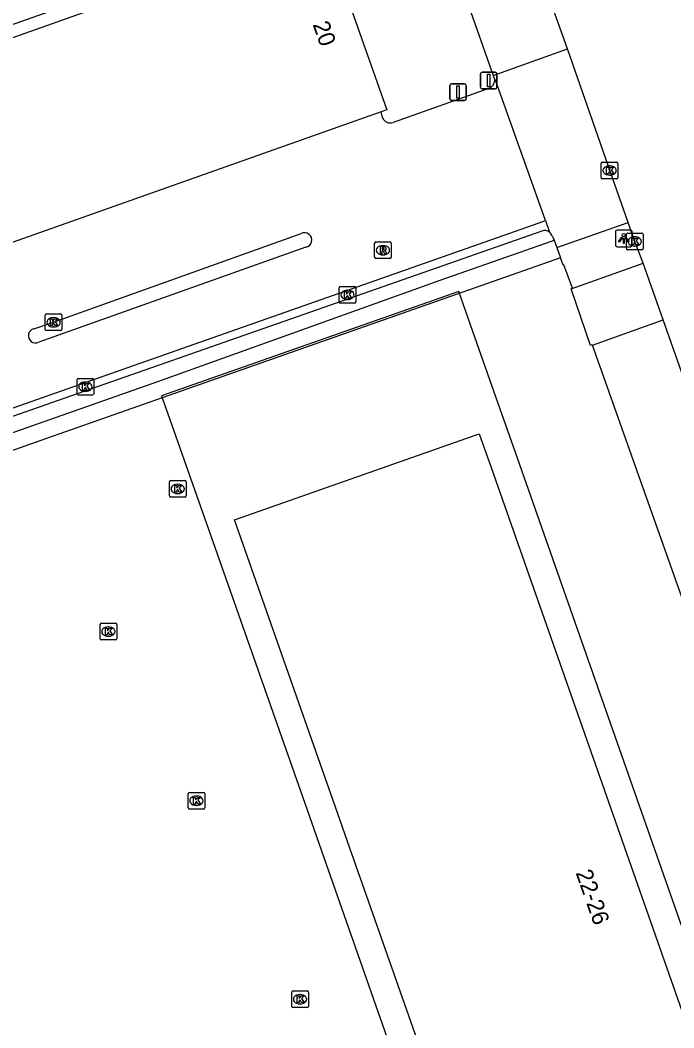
# Model space of a CAD drawing. Extents: x 157692 to 159670, y 381454 to 383289.
# Drawn here: x 159496.3 to 159535.6, y 382754.8 to 382815.2 of the extents above; entities that cross this region are included whole.
import ezdxf

# ---------------------------------------------------------------- set-up
doc = ezdxf.new("R2010")
doc.units = 0
for name, color, linetype in [('IMGEO_Kolk', 7, 'Continuous'), ('IMGEO_Lichtpunt', 7, 'Continuous'), ('IMGEO_Muur', 7, 'Continuous'), ('IMGEO_Pand', 7, 'Continuous'), ('IMGEO_Pand_nummerreeks', 7, 'Continuous'), ('IMGEO_Pand_overbouw', 7, 'Continuous'), ('IMGEO_Rijbaan_lokaal_gesloten', 7, 'Continuous'), ('IMGEO_Rijbaan_lokaal_open', 7, 'Continuous'), ('IMGEO_Rioolput', 7, 'Continuous'), ('IMGEO_Verkeersbordpaal', 7, 'Continuous'), ('IMGEO_Voetpad_open', 7, 'Continuous')]:
    doc.layers.add(name, color=color, linetype=linetype)

msp = doc.modelspace()

# ---------------------------------------------------------------- linework, layer by layer
at = {"layer": 'IMGEO_Kolk'}
for p, q in [((159531.217, 382805.795), (159531.217, 382806.647)), ((159531.292, 382806.721), (159532.144, 382806.721)), ((159531.705, 382806.501), (159531.73, 382806.501)), ((159532.218, 382806.647), (159532.218, 382805.795)), ((159532.144, 382805.721), (159531.292, 382805.721)), ((159531.728, 382805.941), (159531.703, 382805.941)), ((159532.723, 382801.54), (159532.723, 382802.392)), ((159532.798, 382802.466), (159533.65, 382802.466)), ((159533.211, 382802.246), (159533.236, 382802.246)), ((159533.724, 382802.392), (159533.724, 382801.54)), ((159533.65, 382801.466), (159532.798, 382801.466)), ((159533.234, 382801.686), (159533.209, 382801.686)), ((159515.484, 382798.33), (159515.484, 382799.182)), ((159515.559, 382799.256), (159516.411, 382799.256)), ((159515.972, 382799.036), (159515.997, 382799.036)), ((159516.485, 382799.182), (159516.485, 382798.33)), ((159515.995, 382798.476), (159515.97, 382798.476)), ((159516.411, 382798.256), (159515.559, 382798.256)), ((159497.838, 382796.682), (159497.838, 382797.534)), ((159497.913, 382797.608), (159498.765, 382797.608)), ((159498.326, 382797.388), (159498.351, 382797.388)), ((159498.839, 382797.534), (159498.839, 382796.682)), ((159498.765, 382796.608), (159497.913, 382796.608)), ((159498.349, 382796.828), (159498.324, 382796.828)), ((159499.747, 382792.819), (159499.747, 382793.671)), ((159499.822, 382793.745), (159500.674, 382793.745)), ((159500.748, 382793.671), (159500.748, 382792.819)), ((159500.258, 382792.965), (159500.233, 382792.965)), ((159500.235, 382793.525), (159500.26, 382793.525)), ((159500.674, 382792.745), (159499.822, 382792.745)), ((159505.294, 382786.686), (159505.294, 382787.538)), ((159505.369, 382787.612), (159506.221, 382787.612)), ((159506.295, 382787.538), (159506.295, 382786.686)), ((159505.782, 382787.392), (159505.807, 382787.392)), ((159506.221, 382786.612), (159505.369, 382786.612)), ((159505.805, 382786.832), (159505.78, 382786.832)), ((159501.205, 382779.046), (159502.057, 382779.046)), ((159501.13, 382778.12), (159501.13, 382778.972)), ((159501.618, 382778.826), (159501.643, 382778.826)), ((159502.131, 382778.972), (159502.131, 382778.12)), ((159502.057, 382778.046), (159501.205, 382778.046)), ((159501.641, 382778.266), (159501.616, 382778.266)), ((159506.416, 382767.97), (159506.416, 382768.822)), ((159506.491, 382768.896), (159507.343, 382768.896)), ((159507.417, 382768.822), (159507.417, 382767.97)), ((159506.904, 382768.676), (159506.929, 382768.676)), ((159507.343, 382767.896), (159506.491, 382767.896)), ((159506.927, 382768.116), (159506.902, 382768.116)), ((159512.636, 382756.051), (159512.636, 382756.903)), ((159512.711, 382756.977), (159513.563, 382756.977)), ((159513.124, 382756.757), (159513.149, 382756.757)), ((159513.637, 382756.903), (159513.637, 382756.051)), ((159513.147, 382756.197), (159513.122, 382756.197)), ((159513.563, 382755.977), (159512.711, 382755.977))]:
    msp.add_line(p, q, dxfattribs=at)
for points in [[(159531.217, 382805.795), (159531.217, 382806.647)], [(159531.292, 382806.721), (159532.144, 382806.721)], [(159531.538, 382806.421), (159531.661, 382806.421), (159531.661, 382806.27), (159531.791, 382806.421), (159531.955, 382806.421), (159531.809, 382806.27), (159531.962, 382806.021), (159531.81, 382806.021), (159531.725, 382806.185), (159531.661, 382806.118), (159531.661, 382806.021), (159531.538, 382806.021), (159531.538, 382806.421)], [(159532.218, 382806.647), (159532.218, 382805.795)], [(159532.144, 382805.721), (159531.292, 382805.721)], [(159532.723, 382801.54), (159532.723, 382802.392)], [(159532.798, 382802.466), (159533.65, 382802.466)], [(159533.044, 382802.166), (159533.167, 382802.166), (159533.167, 382802.015), (159533.297, 382802.166), (159533.461, 382802.166), (159533.315, 382802.015), (159533.468, 382801.766), (159533.316, 382801.766), (159533.231, 382801.93), (159533.167, 382801.863), (159533.167, 382801.766), (159533.044, 382801.766), (159533.044, 382802.166)], [(159533.724, 382802.392), (159533.724, 382801.54)], [(159533.65, 382801.466), (159532.798, 382801.466)], [(159515.484, 382798.33), (159515.484, 382799.182)], [(159515.559, 382799.256), (159516.411, 382799.256)], [(159516.485, 382799.182), (159516.485, 382798.33)], [(159515.805, 382798.956), (159515.928, 382798.956), (159515.928, 382798.805), (159516.058, 382798.956), (159516.222, 382798.956), (159516.076, 382798.805), (159516.229, 382798.556), (159516.077, 382798.556), (159515.992, 382798.72), (159515.928, 382798.653), (159515.928, 382798.556), (159515.805, 382798.556), (159515.805, 382798.956)], [(159516.411, 382798.256), (159515.559, 382798.256)], [(159497.838, 382796.682), (159497.838, 382797.534)], [(159497.913, 382797.608), (159498.765, 382797.608)], [(159498.159, 382797.308), (159498.282, 382797.308), (159498.282, 382797.157), (159498.412, 382797.308), (159498.576, 382797.308), (159498.43, 382797.157), (159498.583, 382796.908), (159498.431, 382796.908), (159498.346, 382797.072), (159498.282, 382797.005), (159498.282, 382796.908), (159498.159, 382796.908), (159498.159, 382797.308)], [(159498.839, 382797.534), (159498.839, 382796.682)], [(159498.765, 382796.608), (159497.913, 382796.608)], [(159499.747, 382792.819), (159499.747, 382793.671)], [(159499.822, 382793.745), (159500.674, 382793.745)], [(159500.748, 382793.671), (159500.748, 382792.819)], [(159500.068, 382793.445), (159500.191, 382793.445), (159500.191, 382793.294), (159500.321, 382793.445), (159500.485, 382793.445), (159500.339, 382793.294), (159500.492, 382793.045), (159500.34, 382793.045), (159500.255, 382793.209), (159500.191, 382793.142), (159500.191, 382793.045), (159500.068, 382793.045), (159500.068, 382793.445)], [(159500.674, 382792.745), (159499.822, 382792.745)], [(159505.294, 382786.686), (159505.294, 382787.538)], [(159505.369, 382787.612), (159506.221, 382787.612)], [(159506.295, 382787.538), (159506.295, 382786.686)], [(159505.615, 382787.312), (159505.738, 382787.312), (159505.738, 382787.161), (159505.868, 382787.312), (159506.032, 382787.312), (159505.886, 382787.161), (159506.039, 382786.912), (159505.887, 382786.912), (159505.802, 382787.076), (159505.738, 382787.009), (159505.738, 382786.912), (159505.615, 382786.912), (159505.615, 382787.312)], [(159506.221, 382786.612), (159505.369, 382786.612)], [(159501.205, 382779.046), (159502.057, 382779.046)], [(159501.13, 382778.12), (159501.13, 382778.972)], [(159501.451, 382778.746), (159501.574, 382778.746), (159501.574, 382778.595), (159501.704, 382778.746), (159501.868, 382778.746), (159501.722, 382778.595), (159501.875, 382778.346), (159501.723, 382778.346), (159501.638, 382778.51), (159501.574, 382778.443), (159501.574, 382778.346), (159501.451, 382778.346), (159501.451, 382778.746)], [(159502.131, 382778.972), (159502.131, 382778.12)], [(159502.057, 382778.046), (159501.205, 382778.046)], [(159506.416, 382767.97), (159506.416, 382768.822)], [(159506.491, 382768.896), (159507.343, 382768.896)], [(159507.417, 382768.822), (159507.417, 382767.97)], [(159506.737, 382768.596), (159506.86, 382768.596), (159506.86, 382768.445), (159506.99, 382768.596), (159507.154, 382768.596), (159507.008, 382768.445), (159507.161, 382768.196), (159507.009, 382768.196), (159506.924, 382768.36), (159506.86, 382768.293), (159506.86, 382768.196), (159506.737, 382768.196), (159506.737, 382768.596)], [(159507.343, 382767.896), (159506.491, 382767.896)], [(159512.636, 382756.051), (159512.636, 382756.903)], [(159512.711, 382756.977), (159513.563, 382756.977)], [(159512.957, 382756.677), (159513.08, 382756.677), (159513.08, 382756.526), (159513.21, 382756.677), (159513.374, 382756.677), (159513.228, 382756.526), (159513.381, 382756.277), (159513.229, 382756.277), (159513.144, 382756.441), (159513.08, 382756.374), (159513.08, 382756.277), (159512.957, 382756.277), (159512.957, 382756.677)], [(159513.637, 382756.903), (159513.637, 382756.051)], [(159513.563, 382755.977), (159512.711, 382755.977)]]:
    msp.add_lwpolyline(points, dxfattribs=at)
for centre, start, end in [((159531.294, 382806.645), 91.55205, 178.44795), ((159531.294, 382806.645), 91.55205, 178.44795), ((159532.142, 382806.645), 1.55205, 88.44795), ((159532.142, 382806.645), 1.55205, 88.44795), ((159531.294, 382805.797), 181.55205, 268.44795), ((159531.294, 382805.797), 181.55205, 268.44795), ((159532.142, 382805.797), 271.55205, 358.44795), ((159532.142, 382805.797), 271.55205, 358.44795), ((159532.8, 382802.39), 91.55205, 178.44795), ((159532.8, 382802.39), 91.55205, 178.44795), ((159533.648, 382802.39), 1.55205, 88.44795), ((159533.648, 382802.39), 1.55205, 88.44795), ((159532.8, 382801.542), 181.55205, 268.44795), ((159532.8, 382801.542), 181.55205, 268.44795), ((159533.648, 382801.542), 271.55205, 358.44795), ((159533.648, 382801.542), 271.55205, 358.44795), ((159515.561, 382799.18), 91.55205, 178.44795), ((159515.561, 382799.18), 91.55205, 178.44795), ((159516.409, 382799.18), 1.55205, 88.44795), ((159516.409, 382799.18), 1.55205, 88.44795), ((159515.561, 382798.332), 181.55205, 268.44795), ((159515.561, 382798.332), 181.55205, 268.44795), ((159516.409, 382798.332), 271.55205, 358.44795), ((159516.409, 382798.332), 271.55205, 358.44795), ((159497.915, 382797.532), 91.55205, 178.44795), ((159497.915, 382797.532), 91.55205, 178.44795), ((159498.763, 382797.532), 1.55205, 88.44795), ((159498.763, 382797.532), 1.55205, 88.44795), ((159497.915, 382796.684), 181.55205, 268.44795), ((159497.915, 382796.684), 181.55205, 268.44795), ((159498.763, 382796.684), 271.55205, 358.44795), ((159498.763, 382796.684), 271.55205, 358.44795), ((159499.824, 382793.669), 91.55205, 178.44795), ((159499.824, 382793.669), 91.55205, 178.44795), ((159500.672, 382793.669), 1.55205, 88.44795), ((159500.672, 382793.669), 1.55205, 88.44795), ((159499.824, 382792.821), 181.55205, 268.44795), ((159499.824, 382792.821), 181.55205, 268.44795), ((159500.672, 382792.821), 271.55205, 358.44795), ((159500.672, 382792.821), 271.55205, 358.44795), ((159505.371, 382787.536), 91.55205, 178.44795), ((159505.371, 382787.536), 91.55205, 178.44795), ((159506.219, 382787.536), 1.55205, 88.44795), ((159506.219, 382787.536), 1.55205, 88.44795), ((159505.371, 382786.688), 181.55205, 268.44795), ((159505.371, 382786.688), 181.55205, 268.44795), ((159506.219, 382786.688), 271.55205, 358.44795), ((159506.219, 382786.688), 271.55205, 358.44795), ((159501.207, 382778.97), 91.55205, 178.44795), ((159501.207, 382778.97), 91.55205, 178.44795), ((159502.055, 382778.97), 1.55205, 88.44795), ((159502.055, 382778.97), 1.55205, 88.44795), ((159501.207, 382778.122), 181.55205, 268.44795), ((159501.207, 382778.122), 181.55205, 268.44795), ((159502.055, 382778.122), 271.55205, 358.44795), ((159502.055, 382778.122), 271.55205, 358.44795), ((159506.493, 382768.82), 91.55205, 178.44795), ((159506.493, 382768.82), 91.55205, 178.44795), ((159507.341, 382768.82), 1.55205, 88.44795), ((159507.341, 382768.82), 1.55205, 88.44795), ((159506.493, 382767.972), 181.55205, 268.44795), ((159506.493, 382767.972), 181.55205, 268.44795), ((159507.341, 382767.972), 271.55205, 358.44795), ((159507.341, 382767.972), 271.55205, 358.44795), ((159512.713, 382756.901), 91.55205, 178.44795), ((159512.713, 382756.901), 91.55205, 178.44795), ((159513.561, 382756.901), 1.55205, 88.44795), ((159513.561, 382756.901), 1.55205, 88.44795), ((159512.713, 382756.053), 181.55205, 268.44795), ((159512.713, 382756.053), 181.55205, 268.44795), ((159513.561, 382756.053), 271.55205, 358.44795), ((159513.561, 382756.053), 271.55205, 358.44795)]:
    msp.add_arc(centre, 0.0765, start, end, dxfattribs=at)
for centre, major_axis, ratio, start_param, end_param in [((159531.704, 382806.221), (-0.387, 0.002), 0.722429, 4.712389, 7.853982), ((159531.729, 382806.221), (-0.39, 0.002), 0.717154, 1.570796, 4.712389), ((159533.21, 382801.966), (-0.387, 0.002), 0.722429, 4.712389, 7.853982), ((159533.235, 382801.966), (-0.39, 0.002), 0.717154, 1.570796, 4.712389), ((159515.971, 382798.756), (-0.387, 0.002), 0.722429, 4.712389, 7.853982), ((159515.996, 382798.756), (-0.39, 0.002), 0.717154, 1.570796, 4.712389), ((159498.325, 382797.108), (-0.387, 0.002), 0.722429, 4.712389, 7.853982), ((159498.35, 382797.108), (-0.39, 0.002), 0.717154, 1.570796, 4.712389), ((159500.234, 382793.245), (-0.387, 0.002), 0.722429, 4.712389, 7.853982), ((159500.259, 382793.245), (-0.39, 0.002), 0.717154, 1.570796, 4.712389), ((159505.781, 382787.112), (-0.387, 0.002), 0.722429, 4.712389, 7.853982), ((159505.806, 382787.112), (-0.39, 0.002), 0.717154, 1.570796, 4.712389), ((159501.617, 382778.546), (-0.387, 0.002), 0.722429, 4.712389, 7.853982), ((159501.642, 382778.546), (-0.39, 0.002), 0.717154, 1.570796, 4.712389), ((159506.903, 382768.396), (-0.387, 0.002), 0.722429, 4.712389, 7.853982), ((159506.928, 382768.396), (-0.39, 0.002), 0.717154, 1.570796, 4.712389), ((159513.123, 382756.477), (-0.387, 0.002), 0.722429, 4.712389, 7.853982), ((159513.148, 382756.477), (-0.39, 0.002), 0.717154, 1.570796, 4.712389)]:
    msp.add_ellipse(centre, major_axis=major_axis, ratio=ratio, start_param=start_param, end_param=end_param, dxfattribs=at)
at = {"layer": 'IMGEO_Lichtpunt'}
for p, q in [((159532.971, 382802.645), (159532.163, 382802.645)), ((159532.971, 382802.645), (159532.163, 382802.645)), ((159532.069, 382802.55), (159532.069, 382801.743)), ((159532.069, 382802.55), (159532.069, 382801.743)), ((159533.065, 382801.743), (159533.065, 382802.55)), ((159533.065, 382801.743), (159533.065, 382802.55)), ((159532.163, 382801.649), (159532.971, 382801.649)), ((159532.163, 382801.649), (159532.971, 382801.649))]:
    msp.add_line(p, q, dxfattribs=at)
for points in [[(159532.443, 382802.214), (159532.482, 382802.186), (159532.294, 382801.924), (159532.256, 382801.951), (159532.443, 382802.214)], [(159532.545, 382802.166), (159532.592, 382802.166), (159532.592, 382801.844), (159532.545, 382801.844), (159532.545, 382802.166)], [(159532.655, 382802.186), (159532.693, 382802.213), (159532.88, 382801.951), (159532.841, 382801.923), (159532.655, 382802.186)]]:
    msp.add_lwpolyline(points, dxfattribs=at)
msp.add_circle((159532.568, 382802.348), 0.0994, dxfattribs=at)
for centre, start, end in [((159532.163, 382802.55), 90, 180), ((159532.163, 382802.55), 90, 180), ((159532.971, 382802.55), 0, 90), ((159532.971, 382802.55), 0, 90), ((159532.163, 382801.743), 180, 270), ((159532.163, 382801.743), 180, 270), ((159532.971, 382801.743), 270, 0), ((159532.971, 382801.743), 270, 360)]:
    msp.add_arc(centre, 0.0946, start, end, dxfattribs=at)
at = {"layer": 'IMGEO_Muur'}
for points in [[(159439.575, 382770.264), (159450.926, 382774.348), (159457.26, 382776.642), (159470.301, 382781.444), (159479.563, 382784.691), (159487.02, 382787.379), (159504.599, 382793.564), (159521.555, 382799.63), (159528.228, 382801.978), (159528.38, 382802.031)], [(159528.38, 382802.031), (159528.545, 382801.592)], [(159528.545, 382801.592), (159528.77, 382800.975)], [(159528.77, 382800.975), (159504.868, 382792.577), (159497.567, 382790.012), (159485.359, 382785.698), (159470.416, 382780.397), (159455.063, 382774.73), (159445.562, 382771.276), (159440.012, 382769.292), (159439.575, 382770.264)]]:
    msp.add_lwpolyline(points, dxfattribs=at)
at = {"layer": 'IMGEO_Pand'}
for points in [[(159514.175, 382820.698), (159514.479, 382820.806), (159518.345, 382809.871), (159518.007, 382809.751)], [(159487.526, 382811.251), (159514.175, 382820.698)], [(159518.007, 382809.751), (159491.367, 382800.316)], [(159515.984, 382765.942), (159515.38, 382767.66), (159509.196, 382785.254), (159523.896, 382790.422), (159524.605, 382788.401), (159541.515, 382740.221), (159543.182, 382735.47), (159528.504, 382730.322), (159524.863, 382740.679), (159524.205, 382742.552), (159522.482, 382747.456), (159521.822, 382749.332), (159515.984, 382765.942)]]:
    msp.add_lwpolyline(points, dxfattribs=at)
at = {"layer": 'IMGEO_Pand_overbouw'}
for points in [[(159524.528, 382793.658), (159523.367, 382796.965), (159522.667, 382798.959), (159504.823, 382792.705), (159504.868, 382792.577), (159505.541, 382790.659), (159506.679, 382787.421), (159507.637, 382784.693), (159513.813, 382767.108), (159514.417, 382765.39), (159520.25, 382748.781), (159520.909, 382746.904), (159522.631, 382742.003), (159523.286, 382740.138), (159526.552, 382730.839), (159529.077, 382723.648), (159529.739, 382721.762), (159547.573, 382728.03), (159547.007, 382729.641), (159545.85, 382732.936), (159543.099, 382740.77), (159526.179, 382788.957)], [(159523.896, 382790.422), (159524.605, 382788.401), (159541.515, 382740.221), (159543.182, 382735.47), (159528.504, 382730.322), (159524.863, 382740.679), (159524.205, 382742.552), (159522.482, 382747.456), (159521.822, 382749.332), (159515.984, 382765.942), (159515.38, 382767.66), (159509.196, 382785.254)]]:
    msp.add_lwpolyline(points, close=True, dxfattribs=at)
at = {"layer": 'IMGEO_Rijbaan_lokaal_gesloten'}
for points in [[(159463.588, 382803.611), (159514.391, 382821.526), (159514.53, 382821.115)], [(159524.459, 382811.152), (159518.722, 382809.105)], [(159527.862, 382803.222), (159524.866, 382811.644), (159524.824, 382811.648)], [(159518.079, 382809.399), (159518.007, 382809.751)], [(159460.147, 382778.88), (159459.963, 382779.299), (159493.736, 382791.219), (159527.48, 382803.083), (159527.862, 382803.222)], [(159497.157, 382796.723), (159498.339, 382797.108), (159513.193, 382802.433)], [(159513.487, 382801.611), (159497.452, 382795.916)]]:
    msp.add_lwpolyline(points, dxfattribs=at)
for centre, radius, start, end in [((159524.278, 382811.667), 0.546, 289.3346, 357.96765), ((159518.555, 382809.589), 0.512, 201.78625, 289.07099), ((159513.402, 382802.044), 0.441, 281.06021, 118.30042), ((159497.259, 382796.303), 0.432, 103.6344, 296.52551)]:
    msp.add_arc(centre, radius, start, end, dxfattribs=at)
at = {"layer": 'IMGEO_Rijbaan_lokaal_open'}
for points in [[(159529.18, 382813.519), (159527.052, 382819.509), (159525.639, 382823.525)], [(159532.838, 382803.101), (159531.635, 382806.527), (159529.18, 382813.519)], [(159527.862, 382803.222), (159528.118, 382802.515)], [(159533.725, 382800.653), (159533.224, 382801.966), (159532.838, 382803.101)], [(159527.65, 382802.579), (159493.859, 382790.748), (159460.155, 382778.837), (159460.147, 382778.88)], [(159534.925, 382797.263), (159533.725, 382800.653)], [(159555.235, 382739.979), (159553.731, 382744.141), (159553.425, 382745.005), (159547.342, 382762.206), (159545.364, 382767.802), (159543.014, 382774.452), (159541.684, 382778.203), (159540.386, 382781.91), (159538.593, 382786.868), (159534.925, 382797.263)]]:
    msp.add_lwpolyline(points, dxfattribs=at)
msp.add_arc((159527.835, 382802.187), 0.433, 49.19604, 115.22992, dxfattribs=at)
at = {"layer": 'IMGEO_Rioolput'}
for p, q in [((159517.612, 382801.011), (159517.612, 382801.863)), ((159517.687, 382801.937), (159518.539, 382801.937)), ((159518.1, 382801.717), (159518.125, 382801.717)), ((159518.613, 382801.863), (159518.613, 382801.011)), ((159518.539, 382800.937), (159517.687, 382800.937)), ((159518.123, 382801.157), (159518.098, 382801.157))]:
    msp.add_line(p, q, dxfattribs=at)
for points in [[(159517.612, 382801.011), (159517.612, 382801.863)], [(159517.687, 382801.937), (159518.539, 382801.937)], [(159518.201, 382801.635), (159517.949, 382801.637), (159517.949, 382801.237)], [(159517.949, 382801.237), (159518.073, 382801.237), (159518.073, 382801.399), (159518.084, 382801.399)], [(159518.127, 382801.556), (159518.073, 382801.556), (159518.073, 382801.475)], [(159518.073, 382801.475), (159518.125, 382801.475)], [(159518.613, 382801.863), (159518.613, 382801.011)], [(159518.539, 382800.937), (159517.687, 382800.937)], [(159518.131, 382801.37), (159518.202, 382801.237), (159518.342, 382801.237), (159518.277, 382801.363)]]:
    msp.add_lwpolyline(points, dxfattribs=at)
for centre, radius, start, end in [((159517.689, 382801.861), 0.0765, 91.55205, 178.44795), ((159517.689, 382801.861), 0.0765, 91.55205, 178.44795), ((159518.083, 382801.346), 0.0533, 26.02933, 88.69889), ((159518.109, 382801.664), 0.19, 274.7715, 282.96867), ((159518.133, 382801.46), 0.0964, 77.00612, 93.18647), ((159518.147, 382801.517), 0.0378, 276.66336, 79.67722), ((159518.2, 382801.525), 0.109, 350.36119, 89.41601), ((159518.198, 382801.525), 0.112, 277.58423, 350.98172), ((159518.182, 382801.31), 0.108, 29.51342, 73.79051), ((159518.537, 382801.861), 0.0765, 1.55205, 88.44795), ((159518.537, 382801.861), 0.0765, 1.55205, 88.44795), ((159517.689, 382801.013), 0.0765, 181.55205, 268.44795), ((159517.689, 382801.013), 0.0765, 181.55205, 268.44795), ((159518.537, 382801.013), 0.0765, 271.55205, 358.44795), ((159518.537, 382801.013), 0.0765, 271.55205, 358.44795)]:
    msp.add_arc(centre, radius, start, end, dxfattribs=at)
for centre, major_axis, ratio, start_param, end_param in [((159518.099, 382801.437), (-0.387, 0.002), 0.722429, 4.712389, 7.853982), ((159518.124, 382801.437), (-0.39, 0.002), 0.717154, 1.570796, 4.712389)]:
    msp.add_ellipse(centre, major_axis=major_axis, ratio=ratio, start_param=start_param, end_param=end_param, dxfattribs=at)
at = {"layer": 'IMGEO_Verkeersbordpaal'}
for p, q in [((159523.964, 382811.22), (159523.964, 382812.02)), ((159523.964, 382812.02), (159523.964, 382811.22)), ((159524.064, 382812.12), (159524.854, 382812.12)), ((159524.854, 382812.12), (159524.064, 382812.12)), ((159524.954, 382812.02), (159524.954, 382811.22)), ((159524.954, 382811.22), (159524.954, 382812.02)), ((159522.122, 382810.529), (159522.122, 382811.329)), ((159522.122, 382811.329), (159522.122, 382810.529)), ((159522.222, 382811.429), (159523.012, 382811.429)), ((159523.012, 382811.429), (159522.222, 382811.429)), ((159523.112, 382811.329), (159523.112, 382810.529)), ((159523.112, 382810.529), (159523.112, 382811.329)), ((159524.854, 382811.12), (159524.064, 382811.12)), ((159524.064, 382811.12), (159524.854, 382811.12)), ((159523.012, 382810.429), (159522.222, 382810.429)), ((159522.222, 382810.429), (159523.012, 382810.429))]:
    msp.add_line(p, q, dxfattribs=at)
for points in [[(159524.384, 382811.995), (159524.534, 382811.995), (159524.534, 382811.245), (159524.384, 382811.245), (159524.384, 382811.995)], [(159522.542, 382811.304), (159522.692, 382811.304), (159522.692, 382810.554), (159522.542, 382810.554), (159522.542, 382811.304)]]:
    msp.add_lwpolyline(points, dxfattribs=at)
for centre, start, end in [((159524.064, 382812.02), 90, 180), ((159524.064, 382812.02), 90, 180), ((159524.854, 382812.02), 0, 90), ((159524.854, 382812.02), 360, 90), ((159522.222, 382811.329), 90, 180), ((159522.222, 382811.329), 90, 180), ((159523.012, 382811.329), 0, 90), ((159523.012, 382811.329), 360, 90), ((159524.064, 382811.22), 180, 270), ((159524.064, 382811.22), 180, 270), ((159524.854, 382811.22), 270, 0), ((159524.854, 382811.22), 270, 0), ((159522.222, 382810.529), 180, 270), ((159522.222, 382810.529), 180, 270), ((159523.012, 382810.529), 270, 0), ((159523.012, 382810.529), 270, 0)]:
    msp.add_arc(centre, 0.1, start, end, dxfattribs=at)
at = {"layer": 'IMGEO_Voetpad_open'}
for points in [[(159522.518, 382818.179), (159524.722, 382811.929)], [(159524.722, 382811.929), (159529.18, 382813.519)], [(159524.722, 382811.929), (159524.824, 382811.648)], [(159528.545, 382801.592), (159532.838, 382803.101)], [(159528.292, 382802.266), (159528.38, 382802.031)], [(159529.403, 382799.114), (159529.485, 382799.149), (159528.969, 382800.561), (159528.926, 382800.546), (159528.77, 382800.975)], [(159529.403, 382799.114), (159533.725, 382800.653)], [(159530.696, 382795.744), (159530.606, 382795.729), (159530.565, 382795.722), (159529.403, 382799.114)], [(159530.696, 382795.744), (159534.925, 382797.263)], [(159550.976, 382738.485), (159550.578, 382739.611), (159541.114, 382766.329), (159538.501, 382773.705), (159537.433, 382776.72), (159536.158, 382780.323), (159530.696, 382795.744)]]:
    msp.add_lwpolyline(points, dxfattribs=at)
msp.add_arc((159527.507, 382801.903), 0.865, 24.82805, 45.06328, dxfattribs=at)

# ---------------------------------------------------------------- texts
at = {"layer": 'IMGEO_Pand_nummerreeks'}
for s, rotation, p in [('20', 289.47112, (159513.884, 382814.989)), ('22-26', 289.33975, (159529.667, 382764.074))]:
    msp.add_text(s, height=1, rotation=rotation, dxfattribs=at).set_placement(p)

doc.saveas('drawing.dxf')
